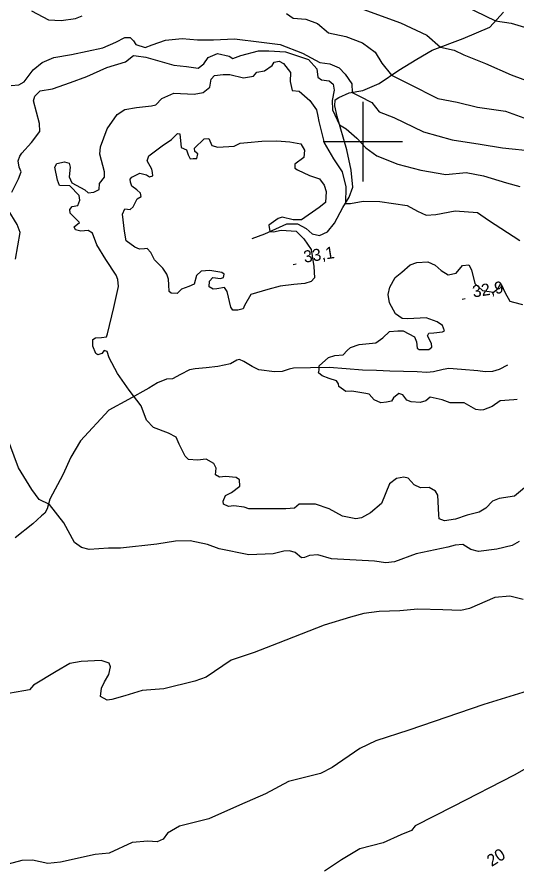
# Model space of a CAD drawing. Extents: x 646142 to 649934, y 5874075 to 5876351.
# Drawn here: x 647913 to 648038.8, y 5874617 to 5874831.3 of the extents above; entities that cross this region are included whole.
import ezdxf

# ---------------------------------------------------------------- set-up
doc = ezdxf.new("R2010")
doc.units = 0
for name, color, linetype in [('Niveau 1', 7, 'Continuous'), ('Niveau 2', 7, 'Continuous'), ('Niveau 22', 7, 'Continuous'), ('Niveau 3', 7, 'Continuous'), ('Niveau 4', 7, 'Continuous'), ('Niveau 61', 7, 'Continuous')]:
    doc.layers.add(name, color=color, linetype=linetype)

msp = doc.modelspace()

# ---------------------------------------------------------------- linework, layer by layer
at = {"layer": 'Niveau 1'}
for points in [[(647956.75, 5874855.78), (647957.79, 5874855.55), (647960, 5874855.77), (647962.1, 5874858.21), (647964.13, 5874859.01), (647966.28, 5874858.63), (647967.88, 5874859.03), (647970.12, 5874858.9), (647971.91, 5874859.79), (647973.08, 5874859.79), (647974.39, 5874858.39), (647975.75, 5874853), (647976.97, 5874851.36), (647979.8, 5874851.18), (647982.33, 5874850.49), (647996.32, 5874846.49), (648020.51, 5874836.7), (648033.37, 5874830.37)], [(648033.37, 5874830.37), (648037.29, 5874829.83), (648043.21, 5874828.07)], [(647933.79, 5874789.5), (647935.04, 5874791.03), (647935.01, 5874792.42), (647933.87, 5874796.85), (647934.03, 5874798.73), (647935.68, 5874803.21), (647938.22, 5874806.84), (647940.19, 5874808.09), (647943.05, 5874808.61), (647946.85, 5874808.99), (647947.98, 5874809.22), (647949.45, 5874810.88), (647952.45, 5874812.23), (647957.6, 5874811.93), (647959.88, 5874812.4), (647961.49, 5874813.72), (647961.87, 5874815.74), (647962.71, 5874816.64), (647964.9, 5874816.86), (647966.52, 5874816.91), (647969.98, 5874816.09), (647972.5, 5874816.46), (647973.33, 5874817.48), (647975.27, 5874817.79), (647977.23, 5874819.15), (647977.72, 5874820.02), (647978.98, 5874820.26), (647980.08, 5874819.67), (647981.82, 5874817.4), (647981.69, 5874815.17), (647982.27, 5874812.9), (647984.03, 5874812.72), (647986.71, 5874810.31), (647988.34, 5874808.03), (647988.73, 5874806.44), (647988.98, 5874805.06), (647990.32, 5874799.72), (647992.59, 5874795.64), (647994.77, 5874792.37), (647995.73, 5874788.62), (647995.64, 5874784.44), (647996.91, 5874784.45), (648000.11, 5874785.01), (648004.3, 5874784.96), (648011.15, 5874783.9), (648013.73, 5874782.53), (648015.92, 5874781.47), (648018.34, 5874781.71), (648023.26, 5874782.56), (648028.87, 5874782.19), (648031.62, 5874780.25), (648039.45, 5874775.1)], [(647968.14, 5874715.54), (647965.45, 5874715.74), (647963.95, 5874715.58), (647962.96, 5874716.18), (647963.15, 5874717.83), (647962.56, 5874719.05), (647960.59, 5874720.13), (647958.41, 5874719.91), (647956.19, 5874720.04), (647955.29, 5874720.88), (647953.83, 5874723.87), (647953.07, 5874725.66), (647951.11, 5874726.63), (647947.36, 5874728.11), (647945.56, 5874729.91), (647944.27, 5874733.5), (647941.2, 5874737.5), (647938.34, 5874741.64), (647936.2, 5874745.61), (647935.7, 5874747.19), (647934.97, 5874747.47), (647934.35, 5874746.71), (647933.34, 5874746.37), (647932.84, 5874746.67), (647932.07, 5874748.57), (647932.14, 5874750.21), (647932.8, 5874750.62), (647934.29, 5874750.77), (647935.56, 5874750.9), (647935.83, 5874751.63), (647937.38, 5874758.3), (647938.59, 5874763.55), (647938.42, 5874765.28), (647938.42, 5874765.28), (647937.96, 5874766.39), (647935.36, 5874770.33), (647933.13, 5874774.06), (647932.02, 5874776.98), (647930.9, 5874777.68), (647929.06, 5874777.5), (647927.75, 5874777.83), (647927.44, 5874778.61), (647928.73, 5874779.67), (647927.95, 5874780.53), (647926.4, 5874782), (647926.31, 5874782.93), (647926.93, 5874783.69), (647928.3, 5874783.94), (647928.87, 5874785.28), (647928.64, 5874786.42), (647926.3, 5874788.87), (647923.73, 5874788.96), (647923.25, 5874790.31), (647922.57, 5874793.62), (647923.06, 5874794.48), (647925, 5874794.91), (647926.19, 5874794.56), (647926.41, 5874793.54), (647926.18, 5874791.18), (647926.8, 5874789.62), (647930.12, 5874787.85), (647930.89, 5874787.11), (647932.39, 5874787.26), (647933.71, 5874787.98), (647933.79, 5874789.5)], [(648040.65, 5874712.94), (648038.19, 5874710.83), (648034.3, 5874710.21), (648032.62, 5874709.57), (648030.94, 5874707.78), (648029.3, 5874706.8), (648026.24, 5874706.02), (648023.32, 5874705.03), (648020.57, 5874704.64), (648019.24, 5874705.09), (648019.14, 5874706.13), (648018.88, 5874711.1), (648018.32, 5874712.09), (648016.72, 5874712.98), (648014.52, 5874712.87), (648012.94, 5874713.64), (648011.37, 5874715.35), (648010.3, 5874715.59), (648008.47, 5874715.29), (648006.75, 5874713.95), (648004.69, 5874708.98), (648001.9, 5874706.6), (647999.71, 5874705.34), (647998.22, 5874705.07), (647994.9, 5874705.78), (647991.58, 5874707.66), (647988.09, 5874708.82), (647984.03, 5874708.76), (647982.85, 5874707.83), (647980.66, 5874707.61), (647976.48, 5874707.65), (647971.37, 5874707.61), (647970.16, 5874708.07), (647967.57, 5874708.39), (647966.19, 5874708.25), (647964.97, 5874708.82), (647964.91, 5874709.52), (647965.46, 5874710.97), (647967.01, 5874711.7), (647969.06, 5874713.31), (647969.01, 5874714.93), (647968.14, 5874715.54)]]:
    msp.add_lwpolyline(points, dxfattribs=at)
at = {"layer": 'Niveau 2'}
for points in [[(647916.66, 5874832.9), (647920.98, 5874830.64), (647924.15, 5874830.49), (647927.72, 5874830.97), (647929.41, 5874831.61)], [(647996.28, 5874834.68), (648009.51, 5874829.9), (648016.13, 5874826.82), (648019.58, 5874823.81), (648022.94, 5874822.98), (648025.39, 5874821.82), (648030.87, 5874819.67), (648037.35, 5874816.81), (648044.76, 5874814.03), (648048.97, 5874814.1), (648054.18, 5874813.45)], [(647980.77, 5874832.2), (647982.52, 5874831.08)], [(647982.52, 5874831.08), (647985.7, 5874830.82), (647988.61, 5874829.7), (647991.41, 5874827.41), (647995.72, 5874826.44), (647999.96, 5874824.87), (648003.12, 5874822.49), (648004.79, 5874819.74), (648007.18, 5874816.7), (648011.59, 5874814.56), (648018.85, 5874810.84), (648023.73, 5874809.93), (648028.88, 5874808.69), (648035.88, 5874807.64), (648040.48, 5874805.99)], [(647911.53, 5874814.11), (647913.5, 5874814.31), (647914.83, 5874815.03), (647917.09, 5874818.06), (647919.35, 5874819.92), (647922.26, 5874821.15), (647926.73, 5874821.95), (647934.62, 5874823.56), (647937.86, 5874825.06), (647940.19, 5874826.23), (647941.47, 5874826.24), (647942.37, 5874825.39)], [(647942.37, 5874825.39), (647942.94, 5874824.4), (647945.23, 5874823.69), (647947.03, 5874824.34), (647950.41, 5874825.5), (647954.57, 5874825.92), (647958.45, 5874825.61), (647962.41, 5874825.65), (647967.76, 5874825.84), (647974.5, 5874825), (647979.22, 5874824.42), (647984.8, 5874822.29), (647989.23, 5874819.93), (647991.71, 5874819.59), (647994.04, 5874818.54), (647995.59, 5874816.94), (647997.23, 5874814.54), (647997.36, 5874812.4), (647999.2, 5874811.41), (648002.28, 5874809.85), (648004.15, 5874807.47), (648007.78, 5874806.08), (648015.25, 5874802.51), (648022.45, 5874800.43), (648029.55, 5874799.39), (648035.13, 5874798.43), (648043.26, 5874797.61)], [(647911.77, 5874787.3), (647913.41, 5874790.61), (647914.05, 5874792.43), (647913.58, 5874793.55), (647913.58, 5874793.55), (647913.31, 5874795.15), (647913.77, 5874796.37), (647914.28, 5874797.12), (647916.68, 5874799.81), (647918.74, 5874802.58), (647918.65, 5874804.56), (647917.15, 5874810.25), (647917.5, 5874811.45), (647918.88, 5874812.75), (647921.97, 5874813.3), (647926.47, 5874814.92), (647930.63, 5874816.39), (647935.65, 5874818.64), (647940.29, 5874820.04), (647942.34, 5874821.65), (647943.04, 5874821.6), (647945.41, 5874821.25), (647952.48, 5874819.28), (647955.66, 5874818.9), (647958.61, 5874818.5), (647960.02, 5874819.57), (647961.14, 5874821.2), (647963.49, 5874822.14), (647966.35, 5874821.49), (647967.34, 5874820.89), (647969.36, 5874821.68), (647973.79, 5874822.82), (647976.35, 5874822.84), (647980.57, 5874822.57), (647986.34, 5874820.7), (647988.44, 5874818.34)], [(647988.44, 5874818.34), (647988.65, 5874816.26), (647989.65, 5874815.54), (647991.54, 5874815.27), (647992.56, 5874814.43), (647992.82, 5874812.94), (647992.27, 5874810.32), (647992.38, 5874808), (647994.17, 5874804.21), (647995.78, 5874803.21), (647998.46, 5874800.91), (648000.8, 5874798.46), (648003.56, 5874796.4), (648008.77, 5874794.36), (648014.63, 5874792.85), (648020.91, 5874791.73), (648025.98, 5874792.24), (648030.37, 5874791.4), (648036.13, 5874789.64), (648039.49, 5874788.7)], [(647949.67, 5874768.14), (647947.6, 5874770.26), (647946.72, 5874772.15), (647945.81, 5874773.1), (647945.12, 5874773.04), (647943.85, 5874772.91), (647942.64, 5874773.48), (647940.51, 5874775.01), (647940.03, 5874777.52), (647939.6, 5874781.78), (647940.17, 5874783.12), (647941.46, 5874782.9), (647942.21, 5874783.56), (647943.28, 5874785.64), (647944.27, 5874786.21), (647944.07, 5874787), (647943.18, 5874787.84), (647941.92, 5874788.76), (647941.59, 5874789.78), (647941.51, 5874790.58), (647941.92, 5874791.09), (647943.91, 5874792.1), (647945.58, 5874791.69), (647946.32, 5874791.18), (647947.23, 5874791.39), (647947.15, 5874792.2), (647946.95, 5874793.11), (647945.81, 5874795.2), (647946.15, 5874796.4), (647949.5, 5874798.94), (647951.89, 5874800.58), (647953.37, 5874802.01), (647953.96, 5874801.95), (647954.3, 5874798.5), (647955.63, 5874797.93), (647956.11, 5874796.7), (647956.55, 5874795.7), (647957.36, 5874795.78), (647958.29, 5874795.76), (647958.52, 5874796.94), (647957.76, 5874797.56), (647957.68, 5874798.37), (647960.12, 5874800.71), (647961.27, 5874800.82), (647962.02, 5874799.04), (647963.58, 5874798.61), (647967.61, 5874798.9), (647969.16, 5874799.64), (647971.02, 5874799.77)], [(647971.02, 5874799.77), (647974.58, 5874800.13), (647978.41, 5874800.17), (647981.68, 5874799.92), (647984.4, 5874799.49), (647985.37, 5874797.84), (647985.21, 5874795.97), (647982.93, 5874794.34), (647982.92, 5874793.29), (647983.54, 5874792.89), (647986.59, 5874791.45), (647989.1, 5874790.66), (647990.31, 5874789.03), (647990.82, 5874787.46), (647990.63, 5874784.65), (647989.01, 5874783.44), (647984.56, 5874780.32), (647982.47, 5874780.34), (647979.74, 5874781), (647978.72, 5874780.66), (647976.33, 5874779.03), (647976.6, 5874777.36), (647977.53, 5874777.34), (647979.46, 5874777.76), (647983.21, 5874777.44), (647985.14, 5874775.54), (647987.04, 5874772.83), (647987.69, 5874768.59), (647987.86, 5874765.7), (647987.02, 5874764.81), (647985.45, 5874764.3), (647982.69, 5874764.02), (647979.24, 5874763.68), (647976.08, 5874762.78), (647971.8, 5874761.53), (647970.21, 5874758.82), (647969.95, 5874757.98), (647968.59, 5874757.61), (647967.32, 5874757.59), (647966.78, 5874758.35), (647965.92, 5874762.34), (647965.24, 5874763.31), (647963.3, 5874763), (647962.38, 5874762.91), (647961.39, 5874763.51), (647961.48, 5874764.91), (647962.32, 5874765.81), (647964.2, 5874765.54), (647964.98, 5874765.85), (647965.13, 5874766.68), (647964.51, 5874767.08), (647961.56, 5874767.6), (647959.38, 5874767.38), (647958.21, 5874766.33), (647957.61, 5874764.18), (647956.28, 5874763.58), (647956.28, 5874763.58), (647954.37, 5874762.92), (647953.32, 5874761.77), (647951.81, 5874761.85), (647951.3, 5874762.26), (647951.24, 5874764), (647951.11, 5874765.38), (647950.75, 5874766.63), (647949.67, 5874768.14)], [(647912.64, 5874770.47), (647913.83, 5874777.12), (647913.05, 5874779.14), (647910.81, 5874782.88)], [(648014.42, 5874734.39), (648012.2, 5874734.51), (648011.11, 5874734.98), (648010.06, 5874736.27), (648009.09, 5874736.64), (648007.69, 5874735.57), (648007.2, 5874734.71), (648005.94, 5874734.46), (648004.57, 5874734.33), (648002.87, 5874735.08), (648001.57, 5874736.46), (648000.74, 5874736.61), (647997.21, 5874737.19), (647995.7, 5874737.15), (647993.96, 5874738.37), (647993.89, 5874739.06), (647993.35, 5874739.82), (647991.54, 5874740.45), (647989.74, 5874741.09), (647988.86, 5874741.81), (647989.02, 5874742.52), (647989.03, 5874743.57), (647991.37, 5874745.66), (647992.95, 5874746.17), (647995.02, 5874746.38), (647996.07, 5874747.42), (647996.92, 5874748.2), (647999.05, 5874748.99), (648003.3, 5874749.42), (648005.03, 5874750.64), (648006.73, 5874752.2), (648008.8, 5874752.41), (648010.19, 5874752.44), (648010.19, 5874752.44), (648013.02, 5874750.86), (648013.49, 5874749.63), (648013.65, 5874748.02), (648014.14, 5874747.72), (648016.58, 5874747.73), (648017.33, 5874748.27), (648017.24, 5874749.19), (648016.23, 5874751.18), (648016.64, 5874751.81), (648017.9, 5874751.93), (648020.08, 5874752.15), (648020.52, 5874752.43), (648020.04, 5874753.77), (648018.67, 5874754.68), (648015.9, 5874755.68), (648011.29, 5874755.45), (648009.88, 5874755.54), (648008.26, 5874756.66), (648006.72, 5874759.41), (648006.38, 5874761.58), (648006.79, 5874763.37), (648008.17, 5874765.83), (648009.78, 5874767.16), (648011.91, 5874769), (648013.59, 5874769.63), (648016.36, 5874769.79), (648018.19, 5874768.93), (648019.71, 5874767.57), (648021.45, 5874766.47), (648023.49, 5874766.91)], [(648023.49, 5874766.91), (648025.04, 5874768.81), (648026.65, 5874768.97), (648027.35, 5874767.76), (648028.15, 5874764.35), (648030.07, 5874762.57), (648032.9, 5874762.16), (648034.08, 5874763.09), (648034.55, 5874764.18), (648034.92, 5874763.99), (648035.82, 5874761.98), (648036.95, 5874759.89), (648037.9, 5874759.64), (648040.17, 5874759.05)], [(648038.83, 5874735.1), (648038.02, 5874735.02), (648034.56, 5874734.78), (648032.5, 5874733.41), (648030.38, 5874732.51), (648029.69, 5874732.44), (648028.4, 5874732.65), (648025.45, 5874734.33), (648021.97, 5874734.33), (648019.92, 5874735.06), (648016.96, 5874735.69), (648015.89, 5874734.77), (648014.42, 5874734.39)], [(647918.64, 5874710), (647916.76, 5874712.49), (647913.42, 5874717.98), (647910.4, 5874726.07)], [(648039.3, 5874699.41), (648037.54, 5874698.41), (648033.68, 5874697.44), (648029.08, 5874696.87), (648027.17, 5874697.37), (648025.18, 5874698.69), (648023.22, 5874698.49), (648021.41, 5874697.96), (648013.43, 5874696.34), (648007.93, 5874694.27), (648005.75, 5874694.05), (648002.91, 5874694.47), (647992.16, 5874695.02), (647988.68, 5874696.07), (647986.6, 5874695.86), (647985.37, 5874695.38), (647984.57, 5874695.3), (647983.03, 5874696.66), (647981.59, 5874697.1), (647980.1, 5874696.95), (647977.48, 5874696.34), (647971.34, 5874696.07), (647963.87, 5874697.53), (647960.97, 5874698.64), (647956.56, 5874699.6), (647952.86, 5874699.46), (647948.16, 5874698.75), (647939.07, 5874697.72), (647936.04, 5874697.77), (647931.19, 5874697.4), (647929.28, 5874697.9), (647927.52, 5874699.12), (647924.82, 5874704.09), (647921.21, 5874708.74), (647918.64, 5874710)], [(648040.36, 5874684.83), (648037.01, 5874685.66), (648033.2, 5874685.28), (648026.84, 5874682.54), (648024.67, 5874682.09), (648020.11, 5874682.22), (648013.8, 5874682.4), (648009.35, 5874681.95)], [(648096.22, 5874684.42), (648097.35, 5874681.26), (648096.64, 5874678.97), (648094.08, 5874676.61), (648089.34, 5874673.8), (648088.3, 5874671.36), (648086.32, 5874670.11), (648081.36, 5874668.33), (648076.08, 5874666.28), (648071.53, 5874665.12), (648068.94, 5874664.16), (648067.19, 5874663.05), (648064.77, 5874662.69), (648060.73, 5874663.45), (648058.4, 5874664.62), (648056.99, 5874664.71), (648050.76, 5874663.97), (648044.58, 5874662.77), (648030.43, 5874658.43), (648011.59, 5874651.98), (648003.29, 5874649.25)], [(648009.35, 5874681.95), (648004.13, 5874681.78), (648000.22, 5874681.27), (647996.93, 5874680.35), (647990.25, 5874678.4), (647978.7, 5874673.86), (647972.65, 5874671.5), (647966.9, 5874669.53), (647960.57, 5874665.27), (647957.76, 5874664.29), (647949.92, 5874662.34), (647944.48, 5874661.91), (647940.19, 5874660.55), (647936.91, 5874659.63), (647935.75, 5874659.52), (647934.03, 5874660.39), (647934.29, 5874662.52), (647935.06, 5874664.11), (647936.16, 5874665.97), (647936.55, 5874667.87), (647936.22, 5874668.77), (647934.17, 5874669.5), (647929.19, 5874669.23), (647926.33, 5874668.71), (647922.91, 5874666.74), (647917.2, 5874663.25), (647916.16, 5874662.09), (647914.78, 5874661.84), (647910.88, 5874661.21)], [(648003.29, 5874649.25), (647999.28, 5874647.33), (647992.29, 5874642.54), (647989.4, 5874641.08), (647981.33, 5874638.99), (647975.56, 5874635.96), (647968.97, 5874633.08), (647961.27, 5874629.62), (647953.86, 5874627.83), (647950.9, 5874626.01), (647949.77, 5874624.5), (647948.31, 5874623.88), (647945.97, 5874624), (647942.03, 5874623.72), (647936.23, 5874621.04), (647932.65, 5874620.68), (647923.98, 5874618.76), (647920.75, 5874618.43), (647916.94, 5874619.21), (647914.26, 5874619.18), (647910.85, 5874618.25)], [(648051.81, 5874648.44), (648038.1, 5874640.63), (648022.76, 5874632.78), (648013.2, 5874627.85)], [(648013.2, 5874627.85), (648012.26, 5874626.7), (648009.57, 5874625.61), (648005.09, 5874623.64), (647999.29, 5874622.13), (647994.66, 5874619.32), (647990.39, 5874616.44)]]:
    msp.add_lwpolyline(points, dxfattribs=at)
at = {"layer": 'Niveau 22'}
msp.add_lwpolyline([(648036.4, 5874743.73), (648034.31, 5874742.65), (648032.59, 5874742.18), (648030.74, 5874742.13), (648028.9, 5874742.37), (648024.8, 5874742.7), (648021.63, 5874742.9), (648020.17, 5874742.7), (648017.75, 5874742.06), (648016.14, 5874741.89), (648013.68, 5874742.11), (648006.83, 5874742.3), (648003.43, 5874742.42), (647999.93, 5874742.49), (647995.83, 5874742.83), (647991.5, 5874743.18), (647986.82, 5874743.08), (647982.58, 5874743.02), (647981.51, 5874742.76), (647979.75, 5874742.19), (647977.75, 5874742.08), (647973.88, 5874742.58), (647972.16, 5874743.41), (647970.07, 5874744.72), (647968.97, 5874745.18), (647968.36, 5874745.02), (647966.74, 5874744.13), (647963.56, 5874743.46), (647960.58, 5874743.1), (647957.83, 5874742.86), (647956.38, 5874742.61), (647954.11, 5874741.46), (647952.13, 5874740.29), (647950.61, 5874740.22), (647948.37, 5874739.31), (647946.17, 5874737.98), (647941.11, 5874735.13), (647936.14, 5874732.44), (647928.96, 5874724.77), (647926.59, 5874720.59), (647924.52, 5874716.19), (647921.3, 5874710.04), (647920.65, 5874707.62), (647920.05, 5874706.55), (647919.21, 5874705.88), (647917.03, 5874703.82), (647912.56, 5874700.32)], dxfattribs=at)
at = {"layer": 'Niveau 3'}
for p, q in [((647982.47, 5874769.12), (647983.26, 5874769.24)), ((648024.96, 5874760.38), (648025.75, 5874760.5))]:
    msp.add_line(p, q, dxfattribs=at)
at = {"layer": 'Niveau 4'}
msp.add_lwpolyline([(647972.21, 5874775.66), (647975.35, 5874776.79), (647980.9, 5874779.32), (647983.57, 5874779.36), (647985.77, 5874778.18), (647987.3, 5874776.82), (647989.08, 5874776.42), (647991.08, 5874777.32), (647992.84, 5874779.48), (647995.01, 5874783.42), (647996.61, 5874786.02), (647997.52, 5874788.56), (647997.1, 5874792.83), (647996, 5874797.97), (647993.54, 5874806.36), (647992.93, 5874808.98), (647993.01, 5874810.51), (647994, 5874811.07), (647996.57, 5874812.26), (648000.01, 5874812.84), (648004.14, 5874814.66), (648009.07, 5874817.97), (648013.58, 5874820.76), (648017.45, 5874823.03), (648025.24, 5874825.92), (648031.98, 5874828.83), (648035.35, 5874832.57)], dxfattribs=at)
at = {"layer": 'Niveau 61'}
for points in [[(648000, 5874810), (648000, 5874800), (648000, 5874790)], [(647990, 5874800), (648000, 5874800), (648010, 5874800)]]:
    msp.add_lwpolyline(points, dxfattribs=at)

# ---------------------------------------------------------------- texts
at = {"layer": 'Niveau 1'}
msp.add_text('20', height=3, rotation=32.3137, dxfattribs=at).set_placement((648032.4, 5874617.5))
at = {"layer": 'Niveau 3'}
for s, p in [('33,1 ', (647985.32, 5874769.52)), ('32,9 ', (648027.81, 5874760.78))]:
    msp.add_text(s, height=3, rotation=8.9405, dxfattribs=at).set_placement(p)

doc.saveas('drawing.dxf')
